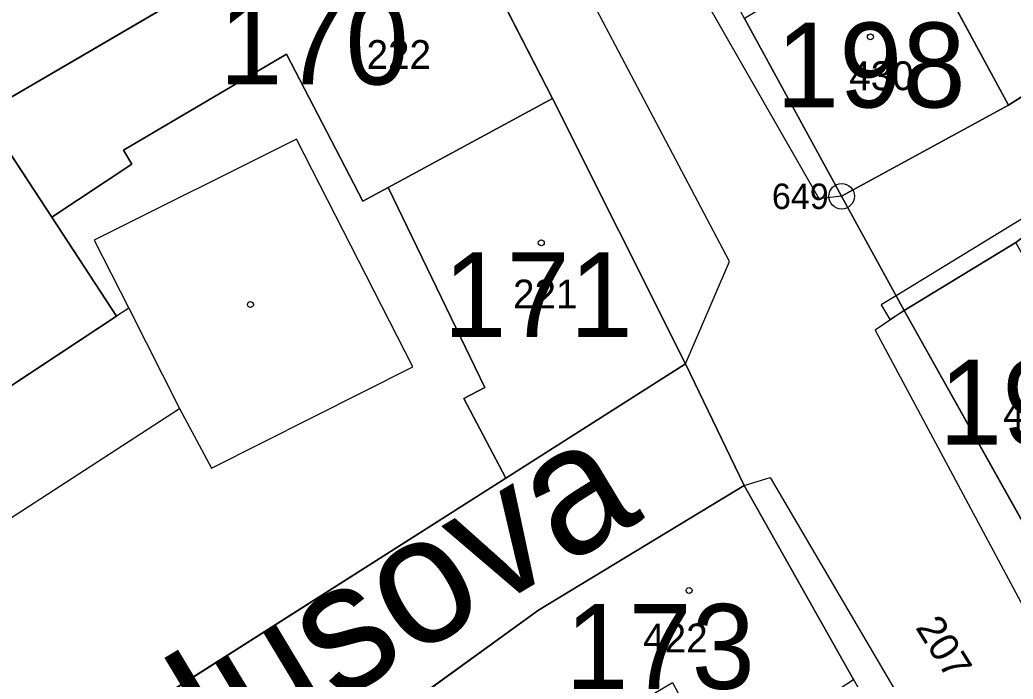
# Model space of a CAD drawing. Extents: x -689422 to -685210, y -987725 to -982160.
# Drawn here: x -687137.8 to -687079.3, y -985670 to -985631.1 of the extents above; entities that cross this region are included whole.
import ezdxf

# ---------------------------------------------------------------- set-up
doc = ezdxf.new("R2010")
doc.units = 0
for name, color, linetype in [('KN_Budovy', 7, 'Continuous'), ('KN_Budovy_cisla_domovni', 7, 'Continuous'), ('KN_Hranice_parcel', 7, 'Continuous'), ('KN_Hranice_parcel_vnitrni_kresba', 7, 'Continuous'), ('KN_Parcelni cisla', 7, 'Continuous'), ('KN_Polygon parcely', 7, 'Continuous'), ('KN_Popisy_pomistni nazvy nazvy ulic', 7, 'Continuous'), ('KN_POZEMKY_OSTATNI PLOCHA', 7, 'Continuous'), ('KN_POZEMKY_ZASTAVENA PLOCHA', 7, 'Continuous'), ('KN_VYUZITI_12_zastavena plocha_spolecny dvur', 7, 'Continuous'), ('KN_VYUZITI_16_ostatni plocha_silnice', 7, 'Continuous'), ('KN_VYUZITI_17_ostatni plocha_ostatni komunikace', 7, 'Continuous'), ('KN_Věcná břemena k části', 7, 'Continuous'), ('KN_Značky bodu BP', 7, 'Continuous'), ('KN_Značky budov', 7, 'Continuous')]:
    doc.layers.add(name, color=color, linetype=linetype)

msp = doc.modelspace()

# ---------------------------------------------------------------- linework, layer by layer
at = {"layer": 'KN_Budovy'}
for points in [[(-687131.19, -985639.63), (-687131.69, -985638.81), (-687122.09, -985633.15), (-687117.6, -985641.82), (-687116.1, -985641.01), (-687106.44, -985635.78), (-687113.81, -985621.37), (-687139.92, -985636.63), (-687135.9, -985642.77)], [(-687079.59, -985636.16), (-687085.47, -985625.32), (-687095.13, -985631.05), (-687089.42, -985641.53)], [(-687109.18, -985658.13), (-687098.61, -985651.41), (-687106.44, -985635.78), (-687116.1, -985641.01), (-687110.42, -985652.8), (-687111.65, -985653.45)], [(-687077.87, -985662.32), (-687071.32, -985658.99), (-687073.54, -985654.43), (-687072.44, -985653.9), (-687073.17, -985652.63), (-687072.51, -985651.98), (-687072.45, -985650.38), (-687073.4, -985649.46), (-687074.19, -985649.34), (-687074.4, -985648.99), (-687076, -985649.94), (-687079.17, -985644.25), (-687085.73, -985648.26)], [(-687105.09, -985673.55), (-687099.38, -985670.17), (-687096.7, -985675.19), (-687088.72, -985669.99), (-687095.15, -985658.57), (-687107.27, -985665.92), (-687116.18, -985672.37), (-687113.05, -985676.78), (-687106.15, -985671.97)]]:
    msp.add_lwpolyline(points, close=True, dxfattribs=at)
at = {"layer": 'KN_Hranice_parcel'}
for p, q in [((-687139.92, -985636.63), (-687113.81, -985621.37)), ((-687113.81, -985621.37), (-687106.44, -985635.78)), ((-687089.42, -985641.53), (-687095.13, -985631.05)), ((-687106.44, -985635.78), (-687098.61, -985651.41)), ((-687085.73, -985648.26), (-687089.42, -985641.53)), ((-687077.87, -985662.32), (-687085.73, -985648.26)), ((-687098.61, -985651.41), (-687109.18, -985658.13)), ((-687095.15, -985658.57), (-687098.61, -985651.41)), ((-687109.18, -985658.13), (-687138.28, -985676.66)), ((-687095.15, -985658.57), (-687088.72, -985669.99))]:
    msp.add_line(p, q, dxfattribs=at)
for points in [[(-687053.92, -985619.62), (-687079.59, -985636.16), (-687089.42, -985641.53)], [(-687106.44, -985635.78), (-687116.1, -985641.01), (-687110.42, -985652.8), (-687111.65, -985653.45), (-687109.18, -985658.13)], [(-687144.65, -985656.88), (-687142.33, -985655.35), (-687132.09, -985648.59), (-687135.9, -985642.77), (-687139.92, -985636.63)], [(-687085.73, -985648.26), (-687079.17, -985644.25), (-687075.54, -985641.54)], [(-687116.18, -985672.37), (-687107.27, -985665.92), (-687095.15, -985658.57)]]:
    msp.add_lwpolyline(points, dxfattribs=at)
at = {"layer": 'KN_Hranice_parcel_vnitrni_kresba'}
for p, q in [((-687090.74, -985641.68), (-687132.97, -985567.85)), ((-687096.02, -985645.37), (-687109.69, -985619.46)), ((-687085.47, -985625.32), (-687079.59, -985636.16)), ((-687122.09, -985633.15), (-687131.69, -985638.81)), ((-687117.6, -985641.82), (-687122.09, -985633.15)), ((-687121.5, -985638.16), (-687133.41, -985644.11)), ((-687114.65, -985651.58), (-687121.5, -985638.16)), ((-687131.69, -985638.81), (-687131.19, -985639.63)), ((-687131.19, -985639.63), (-687135.9, -985642.77)), ((-687116.1, -985641.01), (-687117.6, -985641.82)), ((-687089.42, -985641.53), (-687090.74, -985641.68)), ((-687133.41, -985644.11), (-687131.38, -985648.12)), ((-687098.61, -985651.41), (-687096.02, -985645.37)), ((-687131.38, -985648.12), (-687132.09, -985648.59)), ((-687131.38, -985648.12), (-687128.4, -985654.04)), ((-687085.73, -985648.26), (-687087.44, -985649.42)), ((-687087.44, -985649.42), (-687075.85, -985671.12)), ((-687126.51, -985657.54), (-687114.65, -985651.58)), ((-687138.78, -985660.79), (-687128.4, -985654.04)), ((-687128.4, -985654.04), (-687126.51, -985657.54)), ((-687095.15, -985658.57), (-687093.63, -985658.1)), ((-687093.63, -985658.1), (-687082.94, -985676.31))]:
    msp.add_line(p, q, dxfattribs=at)
at = {"layer": 'KN_Polygon parcely'}
for points in [[(-687139.92, -985636.63), (-687113.81, -985621.37), (-687113.02, -985615.55), (-687115.24, -985609.95), (-687125.8, -985587.38), (-687135.99, -985570.51), (-687141.44, -985574.38), (-687141.64, -985574.09), (-687146.69, -985577.55), (-687146.49, -985577.84), (-687152.24, -985581.87), (-687140.77, -985597.34), (-687153.33, -985605.65), (-687157.17, -985608.19), (-687155.92, -985609.71), (-687143.73, -985625.21), (-687144.36, -985625.65), (-687152.49, -985630.52), (-687145.13, -985640.07)], [(-687053.92, -985619.62), (-687058.4, -985612.08), (-687061.63, -985606.66), (-687083.48, -985622.51), (-687082.69, -985623.72), (-687085.47, -985625.32), (-687095.13, -985631.05), (-687089.42, -985641.53), (-687079.59, -985636.16)], [(-687138.28, -985676.66), (-687109.18, -985658.13), (-687111.65, -985653.45), (-687110.42, -985652.8), (-687116.1, -985641.01), (-687106.44, -985635.78), (-687113.81, -985621.37), (-687139.92, -985636.63), (-687135.9, -985642.77), (-687132.09, -985648.59), (-687142.33, -985655.35), (-687144.65, -985656.88), (-687142.63, -985659.97), (-687147.77, -985663.89), (-687144.34, -985668.24)], [(-687110.42, -985652.8), (-687111.65, -985653.45), (-687109.18, -985658.13), (-687098.61, -985651.41), (-687106.44, -985635.78), (-687116.1, -985641.01)], [(-687132.09, -985648.59), (-687135.9, -985642.77), (-687139.92, -985636.63), (-687145.13, -985640.07), (-687152.48, -985644.91), (-687144.65, -985656.88), (-687142.33, -985655.35)], [(-687068.54, -985651.63), (-687067.31, -985648.64), (-687069.59, -985647.9), (-687073.57, -985644.38), (-687075.54, -985641.54), (-687079.17, -985644.25), (-687085.73, -985648.26), (-687077.87, -985662.32), (-687071.32, -985658.99), (-687065.01, -985654.93)], [(-687095.15, -985658.57), (-687098.61, -985651.41), (-687109.18, -985658.13), (-687138.28, -985676.66), (-687153.61, -985686.54), (-687154.32, -985686.75), (-687154.98, -985686.69), (-687153.47, -985695.92), (-687142.28, -985688.79), (-687133.5, -985683.39), (-687131.45, -985682.66), (-687125.94, -985679.58), (-687119.11, -985674.54), (-687116.18, -985672.37), (-687107.27, -985665.92)], [(-687106.79, -985681.87), (-687102.37, -985677.85), (-687102.12, -985678.6), (-687099.53, -985676.87), (-687099.45, -985677), (-687096.7, -985675.19), (-687088.72, -985669.99), (-687095.15, -985658.57), (-687107.27, -985665.92), (-687116.18, -985672.37), (-687113.05, -985676.78), (-687115.92, -985678.85), (-687110.97, -985685.68)]]:
    msp.add_lwpolyline(points, close=True, dxfattribs=at)
for points in [[(-687135.99, -985570.51), (-687125.8, -985587.38), (-687115.24, -985609.95), (-687113.02, -985615.55), (-687113.81, -985621.37), (-687106.44, -985635.78), (-687098.61, -985651.41), (-687095.15, -985658.57), (-687088.72, -985669.99), (-687084.51, -985677.34), (-687079.77, -985685.5), (-687074.95, -985693.64), (-687071.42, -985699.42), (-687069.95, -985701.85), (-687069.18, -985703.14), (-687065.28, -985709.84), (-687063.02, -985713.53), (-687057.79, -985722.09), (-687053.71, -985727.48), (-687048.78, -985737.57), (-687045.22, -985744.86), (-687037.08, -985759.63), (-687034.39, -985765.38)], [(-687020.66, -985773.27), (-687027.92, -985760.05), (-687038.19, -985741.16), (-687054.79, -985707.03), (-687052.32, -985705.52), (-687055.35, -985700.99), (-687063.12, -985689.31), (-687065.77, -985684.4), (-687073.76, -985669.89), (-687076.23, -985665.28), (-687077.87, -985662.32), (-687085.73, -985648.26), (-687089.42, -985641.53), (-687095.13, -985631.05), (-687098.8, -985624.36), (-687102.51, -985617.64), (-687103.3, -985616.19), (-687104.11, -985614.71), (-687107.16, -985609.24), (-687108.58, -985606.46), (-687118.07, -985589.66), (-687126.02, -985576.52)], [(-687033.78, -985602.16), (-687040.68, -985610.26), (-687043.79, -985613.66), (-687044.44, -985614.03), (-687050.43, -985617.34), (-687053.92, -985619.62), (-687079.59, -985636.16), (-687089.42, -985641.53), (-687085.73, -985648.26), (-687079.17, -985644.25), (-687075.54, -985641.54), (-687074.68, -985640.9), (-687071.96, -985638.87), (-687056.5, -985628.86), (-687056.6, -985628.71), (-687046.83, -985622.28), (-687046.58, -985622.66), (-687036.49, -985614.67)]]:
    msp.add_lwpolyline(points, dxfattribs=at)
at = {"layer": 'KN_POZEMKY_OSTATNI PLOCHA'}
for p, q in [((-687079.59, -985636.16), (-687053.92, -985619.62)), ((-687106.44, -985635.78), (-687113.81, -985621.37)), ((-687095.13, -985631.05), (-687089.42, -985641.53)), ((-687098.61, -985651.41), (-687106.44, -985635.78)), ((-687089.42, -985641.53), (-687079.59, -985636.16)), ((-687085.73, -985648.26), (-687089.42, -985641.53)), ((-687089.42, -985641.53), (-687085.73, -985648.26)), ((-687079.17, -985644.25), (-687085.73, -985648.26)), ((-687085.73, -985648.26), (-687077.87, -985662.32)), ((-687109.18, -985658.13), (-687098.61, -985651.41)), ((-687095.15, -985658.57), (-687098.61, -985651.41)), ((-687098.61, -985651.41), (-687095.15, -985658.57)), ((-687138.28, -985676.66), (-687109.18, -985658.13)), ((-687095.15, -985658.57), (-687107.27, -985665.92)), ((-687088.72, -985669.99), (-687095.15, -985658.57)), ((-687107.27, -985665.92), (-687116.18, -985672.37))]:
    msp.add_line(p, q, dxfattribs=at)
at = {"layer": 'KN_POZEMKY_ZASTAVENA PLOCHA'}
for p, q in [((-687053.92, -985619.62), (-687079.59, -985636.16)), ((-687113.81, -985621.37), (-687139.92, -985636.63)), ((-687139.92, -985636.63), (-687113.81, -985621.37)), ((-687113.81, -985621.37), (-687106.44, -985635.78)), ((-687089.42, -985641.53), (-687095.13, -985631.05)), ((-687116.1, -985641.01), (-687106.44, -985635.78)), ((-687106.44, -985635.78), (-687116.1, -985641.01)), ((-687106.44, -985635.78), (-687098.61, -985651.41)), ((-687079.59, -985636.16), (-687089.42, -985641.53)), ((-687139.92, -985636.63), (-687135.9, -985642.77)), ((-687135.9, -985642.77), (-687139.92, -985636.63)), ((-687110.42, -985652.8), (-687116.1, -985641.01)), ((-687116.1, -985641.01), (-687110.42, -985652.8)), ((-687135.9, -985642.77), (-687132.09, -985648.59)), ((-687132.09, -985648.59), (-687135.9, -985642.77)), ((-687085.73, -985648.26), (-687079.17, -985644.25)), ((-687077.87, -985662.32), (-687085.73, -985648.26)), ((-687132.09, -985648.59), (-687142.33, -985655.35)), ((-687142.33, -985655.35), (-687132.09, -985648.59)), ((-687098.61, -985651.41), (-687109.18, -985658.13)), ((-687111.65, -985653.45), (-687110.42, -985652.8)), ((-687110.42, -985652.8), (-687111.65, -985653.45)), ((-687109.18, -985658.13), (-687111.65, -985653.45)), ((-687111.65, -985653.45), (-687109.18, -985658.13)), ((-687109.18, -985658.13), (-687138.28, -985676.66)), ((-687107.27, -985665.92), (-687095.15, -985658.57)), ((-687095.15, -985658.57), (-687088.72, -985669.99)), ((-687116.18, -985672.37), (-687107.27, -985665.92))]:
    msp.add_line(p, q, dxfattribs=at)
at = {"layer": 'KN_VYUZITI_12_zastavena plocha_spolecny dvur'}
for p, q in [((-687139.92, -985636.63), (-687135.9, -985642.77)), ((-687135.9, -985642.77), (-687132.09, -985648.59)), ((-687132.09, -985648.59), (-687142.33, -985655.35))]:
    msp.add_line(p, q, dxfattribs=at)
at = {"layer": 'KN_VYUZITI_16_ostatni plocha_silnice'}
for p, q in [((-687106.44, -985635.78), (-687113.81, -985621.37)), ((-687095.13, -985631.05), (-687089.42, -985641.53)), ((-687098.61, -985651.41), (-687106.44, -985635.78)), ((-687089.42, -985641.53), (-687085.73, -985648.26)), ((-687085.73, -985648.26), (-687077.87, -985662.32)), ((-687095.15, -985658.57), (-687098.61, -985651.41)), ((-687088.72, -985669.99), (-687095.15, -985658.57))]:
    msp.add_line(p, q, dxfattribs=at)
at = {"layer": 'KN_VYUZITI_17_ostatni plocha_ostatni komunikace'}
for p, q in [((-687079.59, -985636.16), (-687053.92, -985619.62)), ((-687089.42, -985641.53), (-687079.59, -985636.16)), ((-687085.73, -985648.26), (-687089.42, -985641.53)), ((-687079.17, -985644.25), (-687085.73, -985648.26)), ((-687109.18, -985658.13), (-687098.61, -985651.41)), ((-687098.61, -985651.41), (-687095.15, -985658.57)), ((-687138.28, -985676.66), (-687109.18, -985658.13)), ((-687095.15, -985658.57), (-687107.27, -985665.92)), ((-687107.27, -985665.92), (-687116.18, -985672.37))]:
    msp.add_line(p, q, dxfattribs=at)
at = {"layer": 'KN_Věcná břemena k části'}
msp.add_lwpolyline([(-687086.21, -985647.39), (-687087.1, -985647.93), (-687086.58, -985648.78), (-687085.73, -985648.26), (-687079.17, -985644.25), (-687078.37, -985643.65), (-687078.84, -985642.88)], close=True, dxfattribs=at)
at = {"layer": 'KN_Značky bodu BP'}
for radius in [0.75, 0.03]:
    msp.add_circle((-687089.42, -985641.53), radius, dxfattribs=at)
at = {"layer": 'KN_Značky budov'}
for centre in [(-687087.727, -985632.139), (-687107.097, -985644.269), (-687124.217, -985647.909), (-687098.397, -985664.749)]:
    msp.add_circle(centre, 0.175, dxfattribs=at)

# ---------------------------------------------------------------- texts
at = {"layer": 'KN_Budovy_cisla_domovni'}
for s, p in [('170', (-687126.053, -985634.944)), ('198', (-687093.28, -985636.299)), ('171', (-687112.864, -985649.829)), ('190', (-687083.682, -985656.159)), ('173', (-687105.684, -985670.549))]:
    msp.add_text(s, height=5, dxfattribs=at).set_placement(p)
at = {"layer": 'KN_Parcelni cisla'}
for s, p in [('222', (-687117.38, -985634.03)), ('430', (-687088.97, -985635.28)), ('221', (-687108.76, -985648.14)), ('425', (-687079.91, -985655.21)), ('422', (-687101.1, -985668.4))]:
    msp.add_text(s, height=1.7, dxfattribs=at).set_placement(p)
msp.add_text('207', height=1.7, rotation=302, dxfattribs=at).set_placement((-687085.11, -985666.93))
at = {"layer": 'KN_Popisy_pomistni nazvy nazvy ulic'}
msp.add_text('Husova', height=7.5, rotation=31, dxfattribs=at).set_placement((-687130.122, -985677.978))
at = {"layer": 'KN_Značky bodu BP'}
msp.add_text('649', height=1.5, dxfattribs=at).set_placement((-687093.523, -985642.28))

doc.saveas('drawing.dxf')
